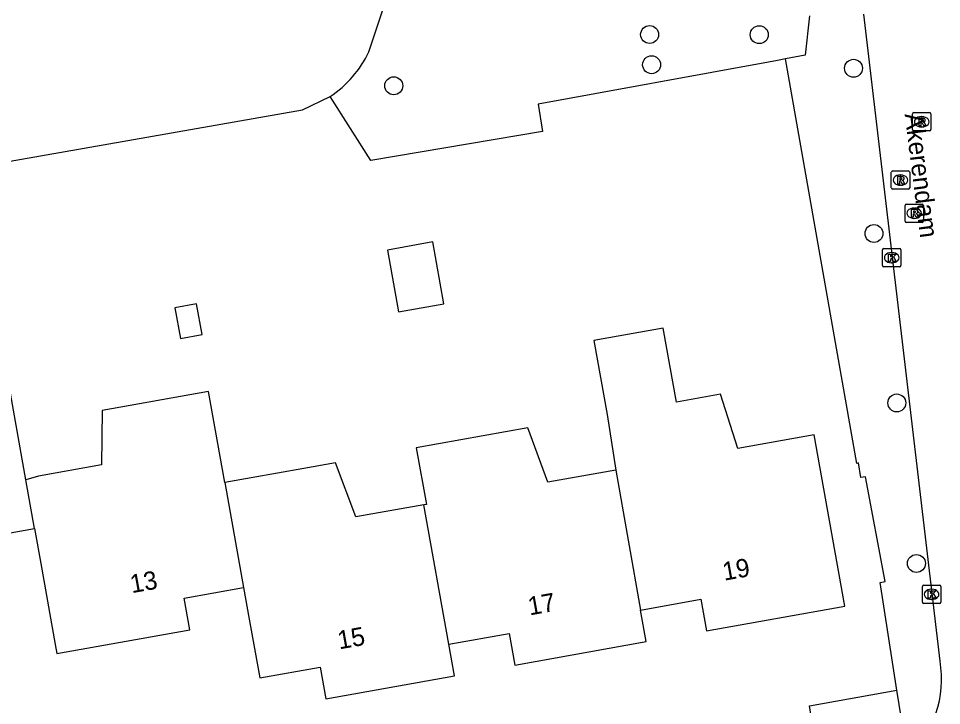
# Model space of a CAD drawing. Extents: x 157793 to 159380, y 380882 to 382313.
# Drawn here: x 158884.3 to 158934.6, y 381413.7 to 381451.2 of the extents above; entities that cross this region are included whole.
import ezdxf

# ---------------------------------------------------------------- set-up
doc = ezdxf.new("R2010")
doc.units = 0
for name, color, linetype in [('IMGEO_Boom', 7, 'Continuous'), ('IMGEO_Damwand', 7, 'Continuous'), ('IMGEO_Groenvoorziening', 7, 'Continuous'), ('IMGEO_Kolk', 7, 'Continuous'), ('IMGEO_Muur', 7, 'Continuous'), ('IMGEO_Openbare_ruimte_label', 7, 'Continuous'), ('IMGEO_Pand', 7, 'Continuous'), ('IMGEO_Pand_nummerreeks', 7, 'Continuous'), ('IMGEO_Rijbaan_lokaal_open', 7, 'Continuous'), ('IMGEO_Rioolput', 7, 'Continuous'), ('IMGEO_Voetpad_open', 7, 'Continuous'), ('IMGEO_Waterloop', 7, 'Continuous')]:
    doc.layers.add(name, color=color, linetype=linetype)

msp = doc.modelspace()

# ---------------------------------------------------------------- linework, layer by layer
at = {"layer": 'IMGEO_Boom'}
for centre in [(158918.697, 381450.281), (158924.677, 381450.274), (158918.806, 381448.635), (158929.819, 381448.441), (158904.742, 381447.487), (158930.935, 381439.43), (158932.18, 381430.189), (158933.249, 381421.435)]:
    msp.add_circle(centre, 0.489, dxfattribs=at)
at = {"layer": 'IMGEO_Damwand'}
for points in [[(158903.383, 381449.336), (158904.656, 381453.166), (158905.957, 381457.082), (158906.081, 381457.39)], [(158883.079, 381443.245), (158899.761, 381446.174), (158901.276, 381446.901)]]:
    msp.add_lwpolyline(points, dxfattribs=at)
msp.add_arc((158897.954, 381451.905), 6.006, 303.5822, 334.6787, dxfattribs=at)
at = {"layer": 'IMGEO_Groenvoorziening'}
msp.add_lwpolyline([(158926.109, 381448.952), (158925.674, 381448.871), (158925.188, 381448.78), (158912.619, 381446.493), (158912.864, 381444.993), (158903.499, 381443.406), (158901.276, 381446.901)], dxfattribs=at)
at = {"layer": 'IMGEO_Kolk'}
for p, q in [((158931.401, 381437.685), (158931.401, 381438.537)), ((158931.476, 381438.611), (158932.328, 381438.611)), ((158931.889, 381438.391), (158931.914, 381438.391)), ((158932.402, 381438.537), (158932.402, 381437.685)), ((158931.912, 381437.831), (158931.887, 381437.831)), ((158932.328, 381437.611), (158931.476, 381437.611)), ((158933.576, 381419.324), (158933.576, 381420.176)), ((158933.651, 381420.25), (158934.503, 381420.25)), ((158934.577, 381420.176), (158934.577, 381419.324)), ((158934.064, 381420.03), (158934.089, 381420.03)), ((158934.503, 381419.25), (158933.651, 381419.25)), ((158934.087, 381419.47), (158934.062, 381419.47))]:
    msp.add_line(p, q, dxfattribs=at)
for points in [[(158931.401, 381437.685), (158931.401, 381438.537)], [(158931.476, 381438.611), (158932.328, 381438.611)], [(158931.722, 381438.311), (158931.845, 381438.311), (158931.845, 381438.16), (158931.975, 381438.311), (158932.139, 381438.311), (158931.993, 381438.16), (158932.146, 381437.911), (158931.994, 381437.911), (158931.909, 381438.075), (158931.845, 381438.008), (158931.845, 381437.911), (158931.722, 381437.911), (158931.722, 381438.311)], [(158932.402, 381438.537), (158932.402, 381437.685)], [(158932.328, 381437.611), (158931.476, 381437.611)], [(158933.576, 381419.324), (158933.576, 381420.176)], [(158933.651, 381420.25), (158934.503, 381420.25)], [(158934.577, 381420.176), (158934.577, 381419.324)], [(158933.897, 381419.95), (158934.02, 381419.95), (158934.02, 381419.799), (158934.15, 381419.95), (158934.314, 381419.95), (158934.168, 381419.799), (158934.321, 381419.55), (158934.169, 381419.55), (158934.084, 381419.714), (158934.02, 381419.647), (158934.02, 381419.55), (158933.897, 381419.55), (158933.897, 381419.95)], [(158934.503, 381419.25), (158933.651, 381419.25)]]:
    msp.add_lwpolyline(points, dxfattribs=at)
for centre, start, end in [((158931.478, 381438.535), 91.552, 178.448), ((158931.478, 381438.535), 91.552, 178.448), ((158932.326, 381438.535), 1.552, 88.448), ((158932.326, 381438.535), 1.552, 88.448), ((158931.478, 381437.687), 181.552, 268.448), ((158931.478, 381437.687), 181.552, 268.448), ((158932.326, 381437.687), 271.552, 358.448), ((158932.326, 381437.687), 271.552, 358.448), ((158933.653, 381420.174), 91.552, 178.448), ((158933.653, 381420.174), 91.552, 178.448), ((158934.501, 381420.174), 1.552, 88.448), ((158934.501, 381420.174), 1.552, 88.448), ((158933.653, 381419.326), 181.552, 268.448), ((158933.653, 381419.326), 181.552, 268.448), ((158934.501, 381419.326), 271.552, 358.448), ((158934.501, 381419.326), 271.552, 358.448)]:
    msp.add_arc(centre, 0.0765, start, end, dxfattribs=at)
for centre, major_axis, ratio, start_param, end_param in [((158931.888, 381438.111), (-0.387, 0.002), 0.722429, 4.712389, 7.853982), ((158931.913, 381438.111), (-0.39, 0.002), 0.717154, 1.570796, 4.712389), ((158934.063, 381419.75), (-0.387, 0.002), 0.722429, 4.712389, 7.853982), ((158934.088, 381419.75), (-0.39, 0.002), 0.717154, 1.570796, 4.712389)]:
    msp.add_ellipse(centre, major_axis=major_axis, ratio=ratio, start_param=start_param, end_param=end_param, dxfattribs=at)
at = {"layer": 'IMGEO_Muur'}
msp.add_lwpolyline([(158930.007, 381426.888), (158926.109, 381448.952)], dxfattribs=at)
at = {"layer": 'IMGEO_Pand'}
for points in [[(158904.393, 381438.527), (158904.996, 381435.153), (158907.47, 381435.595), (158906.868, 381438.968), (158904.393, 381438.527)], [(158892.808, 381435.383), (158893.108, 381433.705), (158894.29, 381433.916), (158893.99, 381435.595), (158892.808, 381435.383)], [(158918.209, 381418.896), (158921.499, 381419.482), (158921.806, 381417.762), (158929.347, 381419.108), (158927.681, 381428.449), (158923.514, 381427.706), (158922.572, 381430.667), (158920.164, 381430.237), (158919.444, 381434.274), (158915.662, 381433.599), (158916.382, 381429.562), (158916.85, 381426.523)], [(158884.68, 381426), (158883.268, 381433.902), (158877.471, 381432.868), (158877.483, 381433.408), (158872.785, 381433.379), (158872.601, 381433.378)], [(158895.531, 381425.853), (158894.645, 381430.813), (158888.832, 381429.776), (158888.802, 381426.807), (158885.372, 381426.195), (158884.68, 381426)], [(158916.85, 381426.523), (158913.155, 381425.863), (158912.047, 381428.83), (158905.969, 381427.745), (158906.52, 381424.659), (158906.389, 381424.636)], [(158906.389, 381424.636), (158902.673, 381423.972), (158901.559, 381426.928), (158899.844, 381426.622), (158895.531, 381425.853)], [(158873.862, 381426.269), (158874.168, 381424.546), (158874.716, 381421.471), (158882.084, 381422.787), (158885.156, 381423.335)], [(158916.85, 381426.523), (158918.209, 381418.896)], [(158885.156, 381423.335), (158884.68, 381426)], [(158895.531, 381425.853), (158896.556, 381420.12)], [(158907.745, 381417.033), (158906.389, 381424.636)], [(158885.156, 381423.335), (158885.497, 381421.424), (158886.284, 381417.015), (158886.372, 381416.523), (158893.611, 381417.815), (158893.302, 381419.539), (158896.556, 381420.12)], [(158896.556, 381420.12), (158896.864, 381418.395), (158897.436, 381415.193), (158900.722, 381415.78), (158901.03, 381414.055), (158908.052, 381415.308), (158907.745, 381417.033)], [(158907.745, 381417.033), (158911.031, 381417.619), (158911.338, 381415.894), (158918.516, 381417.175), (158918.209, 381418.896)]]:
    msp.add_lwpolyline(points, dxfattribs=at)
at = {"layer": 'IMGEO_Rijbaan_lokaal_open'}
msp.add_lwpolyline([(158934.538, 381416.108), (158930.387, 381451.401)], dxfattribs=at)
msp.add_arc((158928.691, 381415.127), 5.928, 313.564, 9.527, dxfattribs=at)
at = {"layer": 'IMGEO_Rioolput'}
for p, q in [((158933.039, 381445.098), (158933.039, 381445.95)), ((158933.114, 381446.024), (158933.966, 381446.024)), ((158933.527, 381445.804), (158933.552, 381445.804)), ((158934.04, 381445.95), (158934.04, 381445.098)), ((158933.55, 381445.244), (158933.525, 381445.244)), ((158933.966, 381445.024), (158933.114, 381445.024)), ((158931.881, 381441.916), (158931.881, 381442.768)), ((158931.956, 381442.842), (158932.808, 381442.842)), ((158932.882, 381442.768), (158932.882, 381441.916)), ((158932.369, 381442.622), (158932.394, 381442.622)), ((158932.808, 381441.842), (158931.956, 381441.842)), ((158932.392, 381442.062), (158932.367, 381442.062)), ((158932.628, 381440.109), (158932.628, 381440.961)), ((158932.703, 381441.035), (158933.555, 381441.035)), ((158933.116, 381440.815), (158933.141, 381440.815)), ((158933.629, 381440.961), (158933.629, 381440.109)), ((158933.139, 381440.255), (158933.114, 381440.255)), ((158933.555, 381440.035), (158932.703, 381440.035))]:
    msp.add_line(p, q, dxfattribs=at)
for points in [[(158933.039, 381445.098), (158933.039, 381445.95)], [(158933.114, 381446.024), (158933.966, 381446.024)], [(158934.04, 381445.95), (158934.04, 381445.098)], [(158933.628, 381445.722), (158933.376, 381445.724), (158933.376, 381445.324)], [(158933.376, 381445.324), (158933.5, 381445.324), (158933.5, 381445.486), (158933.511, 381445.486)], [(158933.554, 381445.643), (158933.5, 381445.643), (158933.5, 381445.562)], [(158933.5, 381445.562), (158933.552, 381445.562)], [(158933.558, 381445.457), (158933.629, 381445.324), (158933.769, 381445.324), (158933.704, 381445.45)], [(158933.966, 381445.024), (158933.114, 381445.024)], [(158931.881, 381441.916), (158931.881, 381442.768)], [(158931.956, 381442.842), (158932.808, 381442.842)], [(158932.882, 381442.768), (158932.882, 381441.916)], [(158932.47, 381442.54), (158932.218, 381442.542), (158932.218, 381442.142)], [(158932.218, 381442.142), (158932.342, 381442.142), (158932.342, 381442.304), (158932.353, 381442.304)], [(158932.396, 381442.461), (158932.342, 381442.461), (158932.342, 381442.38)], [(158932.342, 381442.38), (158932.394, 381442.38)], [(158932.4, 381442.275), (158932.471, 381442.142), (158932.611, 381442.142), (158932.546, 381442.268)], [(158932.808, 381441.842), (158931.956, 381441.842)], [(158932.628, 381440.109), (158932.628, 381440.961)], [(158932.703, 381441.035), (158933.555, 381441.035)], [(158933.217, 381440.733), (158932.965, 381440.735), (158932.965, 381440.335)], [(158933.629, 381440.961), (158933.629, 381440.109)], [(158932.965, 381440.335), (158933.089, 381440.335), (158933.089, 381440.497), (158933.1, 381440.497)], [(158933.143, 381440.654), (158933.089, 381440.654), (158933.089, 381440.573)], [(158933.089, 381440.573), (158933.141, 381440.573)], [(158933.147, 381440.468), (158933.218, 381440.335), (158933.358, 381440.335), (158933.293, 381440.461)], [(158933.555, 381440.035), (158932.703, 381440.035)]]:
    msp.add_lwpolyline(points, dxfattribs=at)
for centre, radius, start, end in [((158933.116, 381445.948), 0.0765, 91.552, 178.448), ((158933.116, 381445.948), 0.0765, 91.552, 178.448), ((158933.964, 381445.948), 0.0765, 1.552, 88.448), ((158933.964, 381445.948), 0.0765, 1.552, 88.448), ((158933.51, 381445.433), 0.0533, 26.0293, 88.6989), ((158933.536, 381445.751), 0.19, 274.7715, 282.9687), ((158933.56, 381445.547), 0.0964, 77.0061, 93.1865), ((158933.574, 381445.604), 0.0378, 276.6634, 79.6772), ((158933.627, 381445.612), 0.109, 350.3612, 89.416), ((158933.625, 381445.612), 0.112, 277.5842, 350.9817), ((158933.609, 381445.397), 0.108, 29.5134, 73.7905), ((158933.116, 381445.1), 0.0765, 181.552, 268.448), ((158933.116, 381445.1), 0.0765, 181.552, 268.448), ((158933.964, 381445.1), 0.0765, 271.552, 358.448), ((158933.964, 381445.1), 0.0765, 271.552, 358.448), ((158931.958, 381442.766), 0.0765, 91.552, 178.448), ((158931.958, 381442.766), 0.0765, 91.552, 178.448), ((158932.806, 381442.766), 0.0765, 1.552, 88.448), ((158932.806, 381442.766), 0.0765, 1.552, 88.448), ((158932.352, 381442.251), 0.0533, 26.0293, 88.6989), ((158932.378, 381442.569), 0.19, 274.7715, 282.9687), ((158932.402, 381442.365), 0.0964, 77.0061, 93.1865), ((158932.416, 381442.422), 0.0378, 276.6634, 79.6772), ((158932.469, 381442.43), 0.109, 350.3612, 89.416), ((158932.467, 381442.43), 0.112, 277.5842, 350.9817), ((158932.451, 381442.215), 0.108, 29.5134, 73.7905), ((158931.958, 381441.918), 0.0765, 181.552, 268.448), ((158931.958, 381441.918), 0.0765, 181.552, 268.448), ((158932.806, 381441.918), 0.0765, 271.552, 358.448), ((158932.806, 381441.918), 0.0765, 271.552, 358.448), ((158932.705, 381440.959), 0.0765, 91.552, 178.448), ((158932.705, 381440.959), 0.0765, 91.552, 178.448), ((158933.216, 381440.623), 0.109, 350.3612, 89.416), ((158933.553, 381440.959), 0.0765, 1.552, 88.448), ((158933.553, 381440.959), 0.0765, 1.552, 88.448), ((158933.099, 381440.444), 0.0533, 26.0293, 88.6989), ((158933.125, 381440.762), 0.19, 274.7715, 282.9687), ((158933.149, 381440.558), 0.0964, 77.0061, 93.1865), ((158933.163, 381440.615), 0.0378, 276.6634, 79.6772), ((158933.214, 381440.623), 0.112, 277.5842, 350.9817), ((158933.198, 381440.408), 0.108, 29.5134, 73.7905), ((158932.705, 381440.111), 0.0765, 181.552, 268.448), ((158932.705, 381440.111), 0.0765, 181.552, 268.448), ((158933.553, 381440.111), 0.0765, 271.552, 358.448), ((158933.553, 381440.111), 0.0765, 271.552, 358.448)]:
    msp.add_arc(centre, radius, start, end, dxfattribs=at)
for centre, major_axis, ratio, start_param, end_param in [((158933.526, 381445.524), (-0.387, 0.002), 0.722429, 4.712389, 7.853982), ((158933.551, 381445.524), (-0.39, 0.002), 0.717154, 1.570796, 4.712389), ((158932.368, 381442.342), (-0.387, 0.002), 0.722429, 4.712389, 7.853982), ((158932.393, 381442.342), (-0.39, 0.002), 0.717154, 1.570796, 4.712389), ((158933.115, 381440.535), (-0.387, 0.002), 0.722429, 4.712389, 7.853982), ((158933.14, 381440.535), (-0.39, 0.002), 0.717154, 1.570796, 4.712389)]:
    msp.add_ellipse(centre, major_axis=major_axis, ratio=ratio, start_param=start_param, end_param=end_param, dxfattribs=at)
at = {"layer": 'IMGEO_Voetpad_open'}
for points in [[(158927.41, 381451.307), (158927.185, 381449.154), (158926.109, 381448.952)], [(158932.188, 381414.533), (158931.278, 381420.405), (158931.541, 381420.454), (158930.471, 381426.155), (158930.223, 381426.118), (158930.083, 381426.916), (158930.007, 381426.888), (158926.109, 381448.952)], [(158892.292, 381407.386), (158893.812, 381407.658), (158898.926, 381408.571), (158899.262, 381406.647), (158906.603, 381407.983), (158906.45, 381408.953), (158927.576, 381412.665), (158927.412, 381413.678), (158932.188, 381414.533)], [(158932.777, 381410.831), (158932.188, 381414.533)]]:
    msp.add_lwpolyline(points, dxfattribs=at)
at = {"layer": 'IMGEO_Waterloop'}
for points in [[(158903.383, 381449.336), (158904.656, 381453.166)], [(158883.079, 381443.245), (158899.761, 381446.174), (158901.276, 381446.901)]]:
    msp.add_lwpolyline(points, dxfattribs=at)
msp.add_arc((158897.954, 381451.905), 6.006, 303.5822, 334.6787, dxfattribs=at)

# ---------------------------------------------------------------- texts
at = {"layer": 'IMGEO_Openbare_ruimte_label'}
msp.add_text('Akerendam', height=1, rotation=277.1819, dxfattribs=at).set_placement((158932.606, 381445.937))
at = {"layer": 'IMGEO_Pand_nummerreeks'}
for s, p in [('19', (158922.765, 381420.492)), ('13', (158890.452, 381419.81)), ('17', (158912.157, 381418.599)), ('15', (158901.771, 381416.746))]:
    msp.add_text(s, height=1, rotation=10.1184, dxfattribs=at).set_placement(p)

doc.saveas('drawing.dxf')
